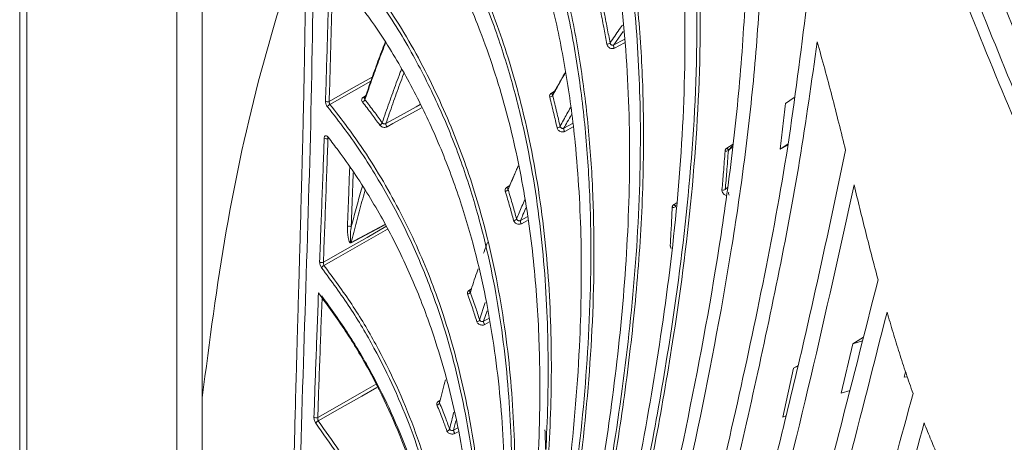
# Model space of a CAD drawing. Header units: millimetres. Extents: x 0 to 1118, y 0 to 864.
# Tile 259 of 313: x 771.51 to 791.43, y 628.45 to 637. Entities that reach past the tile are written whole.
import ezdxf

# ---------------------------------------------------------------- set-up
doc = ezdxf.new("R2010")
doc.units = ezdxf.units.MM

msp = doc.modelspace()

# ---------------------------------------------------------------- linework, layer by layer
at = {"color": 7, "linetype": 'Continuous', "lineweight": 15}
for p, q in [((771.509, 601.946), (771.509, 648.285)), ((775.202, 646.913), (775.202, 629.352)), ((787.182, 635.429), (787.002, 635.305)), ((785.864, 634.379), (785.862, 634.378)), ((787.057, 634.489), (786.9, 634.381)), ((787.053, 634.462), (786.9, 634.381)), ((788.134, 629.442), (788.37, 630.441)), ((788.582, 630.574), (788.37, 630.441)), ((788.563, 630.502), (788.37, 630.441)), ((787.259, 630.004), (787.17, 629.947)), ((786.951, 628.955), (787.17, 629.947)), ((787.256, 629.989), (787.17, 629.947)), ((789.408, 629.767), (789.435, 629.873)), ((789.468, 629.777), (789.408, 629.767)), ((788.311, 629.498), (788.134, 629.442)), ((775.202, 629.352), (775.202, 629.015)), ((787.01, 628.983), (786.951, 628.955))]:
    msp.add_line(p, q, dxfattribs=at)
at = {"color": 9, "linetype": 'Continuous', "lineweight": 0}
for p, q in [((771.655, 648.08), (771.655, 601.742)), ((774.691, 599.989), (774.691, 646.328)), ((783.72, 636.762), (783.531, 636.489)), ((783.531, 636.489), (783.739, 636.601)), ((783.748, 636.534), (783.545, 636.424)), ((778.457, 635.429), (778.527, 635.476)), ((782.26, 635.509), (782.348, 635.566)), ((782.522, 634.804), (782.698, 634.9)), ((782.707, 634.83), (782.539, 634.739)), ((777.746, 634.597), (777.747, 634.605)), ((777.753, 634.601), (777.746, 634.597)), ((785.815, 634.399), (785.946, 634.483)), ((781.359, 633.602), (781.427, 633.647)), ((785.785, 633.566), (785.828, 633.605)), ((781.643, 632.937), (781.778, 633.011)), ((781.787, 632.94), (781.663, 632.872)), ((780.596, 631.52), (780.651, 631.556)), ((780.816, 630.924), (780.931, 631.276)), ((780.967, 631.11), (780.897, 630.897)), ((780.897, 630.897), (781, 630.954)), ((781.016, 630.884), (780.92, 630.831)), ((779.976, 629.274), (780.02, 629.303)), ((780.337, 628.885), (780.29, 628.694)), ((780.29, 628.694), (780.374, 628.74)), ((780.392, 628.67), (780.317, 628.628))]:
    msp.add_line(p, q, dxfattribs=at)
at = {"color": 9, "linetype": 'Continuous', "lineweight": 0, "flags": 128}
for points in [[(777.771, 635.345), (778.216, 635.598), (778.644, 635.84)], [(778.614, 635.756), (778.224, 635.536), (777.785, 635.287)], [(782.301, 635.495), (782.299, 635.494), (782.294, 635.492), (782.288, 635.493), (782.281, 635.495), (782.274, 635.498), (782.267, 635.503), (782.26, 635.509)], [(778.919, 634.898), (779.225, 635.067), (779.531, 635.236), (779.612, 635.281)], [(779.642, 635.22), (779.531, 635.158), (779.061, 634.898), (778.942, 634.833)], [(785.862, 634.378), (785.859, 634.376), (785.854, 634.375), (785.848, 634.375), (785.841, 634.377), (785.835, 634.381), (785.828, 634.386), (785.821, 634.392), (785.815, 634.399)], [(784.743, 633.258), (784.763, 633.27), (784.801, 633.295)], [(784.789, 633.239), (784.787, 633.238), (784.782, 633.236), (784.776, 633.236), (784.77, 633.238), (784.763, 633.241), (784.756, 633.245), (784.75, 633.251), (784.743, 633.258)], [(777.654, 632.092), (778.098, 632.344), (778.541, 632.596), (778.921, 632.813)], [(778.9, 632.85), (778.851, 632.824), (778.624, 632.703), (778.42, 632.594), (778.215, 632.485)], [(778.216, 632.494), (778.289, 632.533), (778.581, 632.689), (778.896, 632.857)], [(778.951, 632.759), (777.913, 632.168), (777.666, 632.028)], [(777.54, 628.95), (777.983, 629.203), (778.425, 629.455), (778.707, 629.617)], [(778.734, 629.558), (778.429, 629.384), (777.99, 629.133), (777.551, 628.882)]]:
    msp.add_lwpolyline(points, dxfattribs=at)
at = {"color": 9, "linetype": 'Continuous', "lineweight": 0}
for centre, radius, start, end in [((783.398, 636.58), 0.0764, 264.8229, 316.8892), ((783.59, 636.467), 0.0625, 160.0837, 223.483), ((778.413, 635.42), 0.09, 290.8361, 335.674), ((778.482, 635.45), 0.0323, 218.8663, 291.4851), ((782.235, 635.51), 0.0736, 268.6029, 322.7942), ((777.738, 635.416), 0.0779, 237.5658, 294.4181), ((777.82, 635.201), 0.0919, 111.9124, 155.7964), ((778.767, 634.95), 0.0854, 288.0277, 335.3378), ((778.993, 634.887), 0.074, 171.605, 227.1187), ((782.387, 634.883), 0.0712, 266.6406, 322.6082), ((782.587, 634.786), 0.0668, 164.2747, 224.6763), ((777.714, 634.668), 0.0777, 236.9288, 294.3413), ((785.807, 634.414), 0.0751, 251.4887, 304.1431), ((781.387, 633.623), 0.0342, 216.8668, 289.3709), ((781.333, 633.6), 0.0693, 270.4689, 328.3159), ((785.744, 633.627), 0.0735, 250.3517, 304.035), ((785.906, 633.486), 0.0538, 150.4192, 221.8765), ((784.732, 633.267), 0.0688, 252.8531, 310.1231), ((778.174, 632.746), 0.0772, 55.3854, 114.3441), ((781.506, 633.004), 0.0671, 268.5195, 328.1348), ((781.712, 632.923), 0.0707, 168.0993, 226.0186), ((778.254, 632.485), 0.0397, 166.2325, 180.3359), ((777.622, 632.162), 0.077, 235.024, 294.3836), ((777.691, 631.953), 0.0786, 108.5053, 160.2263), ((780.569, 631.516), 0.0657, 272.362, 333.6108), ((780.621, 631.541), 0.0319, 219.3621, 292.1958), ((780.759, 630.953), 0.0638, 270.4447, 333.4355), ((780.97, 630.886), 0.0742, 171.5973, 227.5124), ((779.948, 629.268), 0.0629, 274.2669, 338.6604), ((779.998, 629.294), 0.0298, 222.157, 294.6491), ((777.509, 629.019), 0.0755, 233.1092, 294.9776), ((777.571, 628.814), 0.0707, 106.7071, 164.6145), ((780.152, 628.739), 0.0611, 272.4001, 338.4907), ((780.367, 628.687), 0.0771, 174.8033, 229.1595)]:
    msp.add_arc(centre, radius, start, end, dxfattribs=at)
at = {"color": 7, "linetype": 'Continuous', "lineweight": 15}
msp.add_arc((777.766, 634.614), 0.0159, 154.6709, 214.1153, dxfattribs=at)
at = {"color": 9, "linetype": 'Continuous', "lineweight": 0}
for points, knots in [([(783.079, 649.31), (783.49, 649.057), (784.312, 648.55), (785.487, 647.64), (786.609, 646.595), (787.639, 645.411), (788.518, 644.187), (789.328, 642.838), (790.065, 641.367), (790.869, 639.491), (791.693, 637.311), (792.492, 635.254), (793.23, 633.622), (793.853, 632.409), (794.565, 631.211), (795.383, 630.035), (796.316, 628.888), (797.37, 627.775), (798.543, 626.703), (799.83, 625.676), (801.224, 624.698), (802.719, 623.769), (804.303, 622.891), (805.969, 622.066), (807.707, 621.292), (809.506, 620.568), (811.975, 619.665), (815.169, 618.64), (819.111, 617.535), (823.112, 616.504), (827.136, 615.504), (831.159, 614.503), (835.161, 613.474), (839.129, 612.398), (843.044, 611.26), (846.895, 610.048), (850.662, 608.75), (854.326, 607.354), (857.856, 605.844), (860.663, 604.484), (862.239, 603.602), (862.764, 603.309)], [0, 0, 0, 0, 0.0151052, 0.0302135, 0.0493734, 0.0685948, 0.0878524, 0.1070619, 0.1307913, 0.1545261, 0.1912488, 0.2279761, 0.2463528, 0.2647277, 0.2830942, 0.3014952, 0.3198943, 0.3383011, 0.3567075, 0.3750776, 0.393479, 0.4118812, 0.4302759, 0.4486715, 0.4670576, 0.4854449, 0.5038098, 0.54055, 0.5772798, 0.614004, 0.6507265, 0.6874493, 0.7241836, 0.7609161, 0.7976672, 0.8344158, 0.8711927, 0.9079655, 0.9448022, 0.9816285, 1, 1, 1, 1]), ([(862.514, 603.045), (862.514, 603.045), (862.001, 603.342), (860.426, 604.216), (857.648, 605.583), (854.138, 607.094), (850.49, 608.496), (846.739, 609.799), (842.902, 611.018), (838.998, 612.162), (835.04, 613.247), (831.046, 614.285), (827.028, 615.297), (823.007, 616.308), (819.005, 617.352), (815.059, 618.471), (811.858, 619.506), (809.383, 620.418), (807.577, 621.148), (805.833, 621.928), (804.16, 622.76), (802.568, 623.643), (801.066, 624.578), (799.663, 625.563), (798.369, 626.596), (797.188, 627.674), (796.128, 628.792), (795.186, 629.945), (794.361, 631.125), (793.641, 632.326), (793.011, 633.541), (792.264, 635.173), (791.454, 637.226), (790.618, 639.396), (789.803, 641.259), (789.062, 642.709), (788.255, 644.032), (787.382, 645.228), (786.351, 646.394), (785.224, 647.421), (784.049, 648.312), (783.236, 648.801), (782.827, 649.047)], [0, 0, 0, 0, 0, 0.018255, 0.054844, 0.0916, 0.128238, 0.164958, 0.201629, 0.238343, 0.275048, 0.311769, 0.348505, 0.38527, 0.422071, 0.458917, 0.495813, 0.51427, 0.532739, 0.551249, 0.56973, 0.588266, 0.606756, 0.62531, 0.643805, 0.662301, 0.680869, 0.699355, 0.717902, 0.736369, 0.754811, 0.773274, 0.810081, 0.846802, 0.870446, 0.894122, 0.912941, 0.93182, 0.950971, 0.970267, 0.985078, 1, 1, 1, 1]), ([(782.504, 648.486), (782.843, 648.289), (783.524, 647.893), (784.606, 647.126), (785.719, 646.18), (786.804, 645.031), (787.734, 643.821), (788.578, 642.492), (789.335, 641.06), (790.158, 639.238), (791.005, 637.098), (791.823, 635.063), (792.57, 633.442), (793.198, 632.233), (793.912, 631.037), (794.727, 629.86), (795.654, 628.708), (796.699, 627.587), (797.862, 626.504), (799.14, 625.463), (800.523, 624.468), (802.006, 623.522), (803.579, 622.626), (805.234, 621.781), (806.963, 620.984), (808.753, 620.237), (810.606, 619.531), (812.514, 618.864), (815.116, 618.022), (818.421, 617.054), (821.766, 616.156), (826.444, 614.939), (831.137, 613.748), (836.443, 612.317), (840.378, 611.193), (844.254, 610.005), (848.056, 608.738), (851.764, 607.382), (855.358, 605.921), (858.262, 604.589), (860.524, 603.43), (861.643, 602.805), (862.19, 602.485), (862.19, 602.485)], [0, 0, 0, 0, 0.0123807, 0.0248327, 0.0440771, 0.0633306, 0.0831137, 0.1029031, 0.1261369, 0.1494136, 0.1861536, 0.2229786, 0.2414313, 0.2599003, 0.278386, 0.2969128, 0.3154117, 0.3339172, 0.3524913, 0.3709937, 0.3895652, 0.4080629, 0.4265536, 0.4451007, 0.4635799, 0.4821029, 0.500572, 0.519309, 0.5380692, 0.5754123, 0.6122376, 0.6306355, 0.7041547, 0.7408734, 0.7776087, 0.8143, 0.8509716, 0.8877034, 0.924337, 0.9610886, 0.9805274, 0.9999999, 1, 1, 1, 1]), ([(862.086, 602.138), (861.532, 602.454), (860.425, 603.087), (858.163, 604.246), (855.264, 605.585), (851.676, 607.051), (847.968, 608.415), (844.17, 609.689), (840.297, 610.886), (836.365, 612.018), (831.061, 613.464), (826.369, 614.67), (821.69, 615.903), (818.341, 616.814), (815.032, 617.794), (812.425, 618.646), (810.513, 619.321), (808.654, 620.033), (806.858, 620.788), (805.125, 621.59), (803.462, 622.442), (801.883, 623.343), (800.394, 624.295), (799.004, 625.294), (797.722, 626.34), (796.552, 627.428), (795.501, 628.552), (794.568, 629.707), (793.749, 630.885), (793.031, 632.081), (792.399, 633.288), (791.649, 634.903), (790.828, 636.928), (789.98, 639.05), (789.158, 640.853), (788.411, 642.255), (787.587, 643.544), (786.681, 644.721), (785.606, 645.86), (784.49, 646.801), (783.41, 647.559), (782.739, 647.945), (782.403, 648.138)], [0, 0, 0, 0, 0.0193822, 0.0388004, 0.075345, 0.1120217, 0.1486283, 0.1853012, 0.2219431, 0.2586245, 0.2953262, 0.3688295, 0.387236, 0.4240983, 0.4615096, 0.4802981, 0.4991074, 0.5176371, 0.5361868, 0.5547781, 0.5733481, 0.5919726, 0.6105533, 0.6291427, 0.6478005, 0.6663925, 0.6850541, 0.7036351, 0.7221884, 0.740787, 0.7592835, 0.7777999, 0.8146582, 0.851371, 0.8745471, 0.8977545, 0.9169135, 0.9361394, 0.9556682, 0.9753594, 0.9876467, 1, 1, 1, 1]), ([(783.199, 626.436), (783.263, 626.788), (783.477, 627.969), (783.784, 630.002), (784.034, 632.559), (784.097, 634.966), (783.98, 637.208), (783.695, 639.27), (783.231, 641.146), (782.642, 642.817), (782.163, 643.775), (781.924, 644.254)], [0, 0, 0, 0, 0.061896, 0.208063, 0.354277, 0.500275, 0.612822, 0.725509, 0.837786, 0.918912, 1, 1, 1, 1]), ([(781.983, 644.29), (782.221, 643.812), (782.702, 642.852), (783.231, 641.352), (783.632, 639.828), (783.908, 638.281), (784.073, 636.732), (784.148, 635.042), (784.12, 633.231), (783.981, 631.3), (783.755, 629.39), (783.516, 627.851), (783.355, 626.95), (783.306, 626.675)], [0, 0, 0, 0, 0.081835, 0.164684, 0.249272, 0.333893, 0.420433, 0.506991, 0.61754, 0.728112, 0.839585, 0.951067, 1, 1, 1, 1]), ([(781.388, 620.393), (781.671, 621.68), (782.097, 623.612), (782.554, 626.227), (782.854, 628.387), (783.06, 630.759), (783.084, 632.935), (782.972, 634.713), (782.805, 636.079), (782.545, 637.459), (782.199, 638.75), (781.782, 639.94), (781.308, 641.031), (780.74, 642.116), (780.273, 642.815), (780.039, 643.166)], [0, 0, 0, 0, 0.177421, 0.266237, 0.355128, 0.467268, 0.579876, 0.637471, 0.695057, 0.753541, 0.812008, 0.858205, 0.904668, 0.952124, 1, 1, 1, 1]), ([(780.097, 643.202), (780.323, 642.863), (780.777, 642.184), (781.344, 641.112), (781.83, 640.006), (782.248, 638.817), (782.588, 637.56), (782.846, 636.237), (783.017, 634.912), (783.145, 633.12), (783.131, 630.88), (782.923, 628.44), (782.618, 626.245), (782.16, 623.628), (781.734, 621.693), (781.45, 620.403)], [0, 0, 0, 0, 0.0460841, 0.0925716, 0.1401722, 0.1880868, 0.2434694, 0.2988658, 0.3552037, 0.4115499, 0.5280083, 0.6451255, 0.7336934, 0.8223515, 1, 1, 1, 1]), ([(783.007, 622.348), (783.315, 623.712), (783.931, 626.44), (784.647, 630.19), (785.088, 633.618), (785.231, 636.148), (785.202, 638.154), (785.103, 639.6), (784.925, 641.054), (784.719, 642.023), (784.615, 642.508)], [0, 0, 0, 0, 0.211503, 0.423133, 0.573612, 0.724747, 0.793781, 0.862806, 0.931412, 1, 1, 1, 1]), ([(784.68, 642.53), (784.783, 642.048), (784.988, 641.085), (785.167, 639.633), (785.267, 638.18), (785.298, 636.169), (785.155, 633.632), (784.714, 630.202), (783.996, 626.446), (783.38, 623.717), (783.071, 622.351)], [0, 0, 0, 0, 0.0680737, 0.1361652, 0.2058349, 0.2755153, 0.4259094, 0.5771365, 0.7884242, 1, 1, 1, 1]), ([(780.724, 619.212), (780.996, 620.458), (781.405, 622.327), (781.82, 624.864), (782.057, 626.789), (782.197, 628.739), (782.216, 630.724), (782.08, 632.75), (781.796, 634.488), (781.432, 635.91), (781.07, 637.014), (780.613, 638.118), (780.027, 639.266), (779.283, 640.441), (778.668, 641.222), (778.335, 641.601), (778.335, 641.601)], [0, 0, 0, 0, 0.173718, 0.26072, 0.347811, 0.434605, 0.521626, 0.609693, 0.698359, 0.745369, 0.792573, 0.840523, 0.888806, 0.944027, 0.999999, 1, 1, 1, 1]), ([(778.385, 641.648), (778.703, 641.262), (779.339, 640.49), (780.15, 639.197), (780.839, 637.804), (781.386, 636.326), (781.833, 634.654), (782.141, 632.798), (782.282, 630.775), (782.262, 628.778), (782.103, 626.598), (781.794, 624.244), (781.334, 621.72), (780.967, 620.057), (780.784, 619.225)], [0, 0, 0, 0, 0.0557008, 0.1114185, 0.1748498, 0.238502, 0.3020472, 0.3894398, 0.477092, 0.5649208, 0.6525549, 0.7683248, 0.8841653, 1, 1, 1, 1]), ([(777.298, 638.952), (776.981, 637.957), (776.347, 635.968), (775.646, 632.758), (775.35, 630.487), (775.202, 629.352)], [0, 0, 0, 0, 0.333387, 0.66673, 1, 1, 1, 1]), ([(777.697, 635.35), (777.704, 635.572), (777.718, 636.015), (777.744, 636.891), (777.758, 637.542), (777.768, 637.973)], [0, 0, 0, 0, 0.2528244, 0.5056514, 1, 1, 1, 1]), ([(777.84, 637.97), (777.835, 637.754), (777.827, 637.323), (777.81, 636.67), (777.792, 636.011), (777.778, 635.567), (777.771, 635.345)], [0, 0, 0, 0, 0.247182, 0.494368, 0.747183, 1, 1, 1, 1]), ([(783.328, 637.182), (783.34, 637.124), (783.364, 637.007), (783.397, 636.839), (783.427, 636.679), (783.445, 636.578), (783.454, 636.528)], [0, 0, 0, 0, 0.2680733, 0.536167, 0.7680774, 1, 1, 1, 1]), ([(783.392, 636.504), (783.383, 636.554), (783.364, 636.655), (783.334, 636.815), (783.302, 636.982), (783.277, 637.099), (783.265, 637.157)], [0, 0, 0, 0, 0.2319193, 0.4638507, 0.7319153, 1, 1, 1, 1]), ([(783.454, 636.528), (783.462, 636.54), (783.532, 636.643), (783.615, 636.764), (783.691, 636.87), (783.704, 636.888)], [0, 0, 0, 0, 0.100468, 0.845357, 1, 1, 1, 1]), ([(783.392, 636.504), (783.392, 636.502), (783.394, 636.49), (783.403, 636.469), (783.425, 636.444), (783.453, 636.425), (783.485, 636.415), (783.518, 636.413), (783.536, 636.421), (783.545, 636.424)], [0, 0, 0, 0, 0.029946, 0.191785, 0.353503, 0.515127, 0.676729, 0.838368, 1, 1, 1, 1]), ([(783.454, 636.528), (783.454, 636.527), (783.456, 636.521), (783.46, 636.511), (783.471, 636.498), (783.486, 636.489), (783.502, 636.484), (783.518, 636.483), (783.527, 636.487), (783.531, 636.489)], [0, 0, 0, 0, 0.029989, 0.192026, 0.353837, 0.515434, 0.67692, 0.838429, 1, 1, 1, 1]), ([(778.844, 634.914), (778.867, 634.982), (778.937, 635.186), (779.056, 635.521), (779.162, 635.814), (779.223, 635.97), (779.233, 635.996)], [0, 0, 0, 0, 0.185106, 0.556137, 0.927221, 1, 1, 1, 1]), ([(779.283, 635.913), (779.281, 635.908), (779.228, 635.772), (779.129, 635.501), (779.011, 635.167), (778.942, 634.964), (778.919, 634.898)], [0, 0, 0, 0, 0.014863, 0.410104, 0.805402, 1, 1, 1, 1]), ([(778.457, 635.429), (778.456, 635.429), (778.448, 635.424), (778.435, 635.41), (778.427, 635.387), (778.429, 635.36), (778.44, 635.344), (778.445, 635.335)], [0, 0, 0, 0, 0.014921, 0.261225, 0.507473, 0.753732, 1, 1, 1, 1]), ([(778.489, 635.414), (778.488, 635.412), (778.485, 635.406), (778.487, 635.395), (778.492, 635.387), (778.495, 635.382)], [0, 0, 0, 0, 0.207657, 0.6038273, 1, 1, 1, 1]), ([(778.495, 635.382), (778.526, 635.343), (778.587, 635.263), (778.676, 635.145), (778.762, 635.029), (778.817, 634.953), (778.844, 634.914)], [0, 0, 0, 0, 0.257241, 0.514518, 0.757244, 1, 1, 1, 1]), ([(782.26, 635.509), (782.26, 635.509), (782.252, 635.503), (782.239, 635.49), (782.229, 635.464), (782.232, 635.446), (782.233, 635.436)], [0, 0, 0, 0, 0.019325, 0.346143, 0.673067, 1, 1, 1, 1]), ([(782.383, 634.812), (782.372, 634.86), (782.351, 634.957), (782.315, 635.109), (782.276, 635.269), (782.248, 635.381), (782.233, 635.436)], [0, 0, 0, 0, 0.232179, 0.464372, 0.732175, 1, 1, 1, 1]), ([(782.294, 635.465), (782.308, 635.41), (782.337, 635.298), (782.375, 635.138), (782.411, 634.985), (782.433, 634.888), (782.444, 634.84)], [0, 0, 0, 0, 0.267812, 0.535646, 0.767816, 1, 1, 1, 1]), ([(777.697, 635.35), (777.697, 635.344), (777.697, 635.327), (777.704, 635.297), (777.717, 635.265), (777.73, 635.248), (777.736, 635.239)], [0, 0, 0, 0, 0.190155, 0.460086, 0.730169, 1, 1, 1, 1]), ([(779.683, 616.46), (779.936, 617.617), (780.315, 619.355), (780.656, 621.715), (780.827, 623.504), (780.888, 625.314), (780.813, 627.152), (780.564, 629.023), (780.17, 630.61), (779.71, 631.889), (779.275, 632.862), (778.744, 633.828), (778.219, 634.623), (777.857, 635.085), (777.736, 635.239)], [0, 0, 0, 0, 0.191219, 0.28707, 0.383046, 0.478578, 0.574406, 0.671592, 0.76955, 0.81997, 0.870616, 0.922119, 0.973997, 1, 1, 1, 1]), ([(777.785, 635.287), (777.783, 635.291), (777.778, 635.3), (777.772, 635.317), (777.77, 635.333), (777.77, 635.342), (777.771, 635.345)], [0, 0, 0, 0, 0.271746, 0.542868, 0.811867, 1, 1, 1, 1]), ([(777.785, 635.287), (777.907, 635.132), (778.345, 634.572), (778.987, 633.567), (779.634, 632.269), (780.194, 630.77), (780.619, 629.08), (780.874, 627.213), (780.949, 625.362), (780.878, 623.337), (780.649, 621.148), (780.255, 618.799), (779.911, 617.254), (779.739, 616.481)], [0, 0, 0, 0, 0.026057, 0.094164, 0.162517, 0.230745, 0.327081, 0.42375, 0.520643, 0.617284, 0.744797, 0.872407, 1, 1, 1, 1]), ([(778.793, 634.869), (778.766, 634.907), (778.711, 634.983), (778.626, 635.099), (778.537, 635.216), (778.476, 635.296), (778.445, 635.335)], [0, 0, 0, 0, 0.242734, 0.485496, 0.74273, 1, 1, 1, 1]), ([(782.444, 634.84), (782.467, 634.883), (782.536, 635.012), (782.607, 635.138), (782.655, 635.222)], [0, 0, 0, 0, 0.330849, 1, 1, 1, 1]), ([(782.674, 635.08), (782.646, 635.03), (782.594, 634.94), (782.545, 634.847), (782.522, 634.804)], [0, 0, 0, 0, 0.547061, 1, 1, 1, 1]), ([(778.793, 634.869), (778.794, 634.867), (778.801, 634.858), (778.819, 634.842), (778.849, 634.827), (778.882, 634.82), (778.915, 634.821), (778.933, 634.829), (778.942, 634.833)], [0, 0, 0, 0, 0.034864, 0.22786, 0.420911, 0.613965, 0.806985, 1, 1, 1, 1]), ([(778.844, 634.914), (778.845, 634.914), (778.849, 634.909), (778.857, 634.901), (778.872, 634.894), (778.889, 634.891), (778.906, 634.892), (778.915, 634.896), (778.919, 634.898)], [0, 0, 0, 0, 0.0348384, 0.2277335, 0.4207631, 0.6138631, 0.8069497, 1, 1, 1, 1]), ([(782.383, 634.812), (782.383, 634.811), (782.386, 634.8), (782.396, 634.78), (782.418, 634.756), (782.447, 634.738), (782.479, 634.729), (782.512, 634.728), (782.53, 634.736), (782.539, 634.739)], [0, 0, 0, 0, 0.0235934, 0.18649, 0.349297, 0.5120123, 0.6746746, 0.8373399, 1, 1, 1, 1]), ([(782.444, 634.84), (782.444, 634.839), (782.445, 634.834), (782.45, 634.824), (782.462, 634.812), (782.476, 634.804), (782.493, 634.799), (782.509, 634.799), (782.518, 634.803), (782.522, 634.804)], [0, 0, 0, 0, 0.0236167, 0.1866683, 0.3495755, 0.5123016, 0.6748896, 0.8374379, 1, 1, 1, 1]), ([(777.578, 632.099), (777.586, 632.309), (777.602, 632.73), (777.626, 633.368), (777.649, 633.992), (777.664, 634.406), (777.671, 634.603)], [0, 0, 0, 0, 0.252152, 0.504305, 0.763706, 1, 1, 1, 1]), ([(777.746, 634.597), (777.739, 634.4), (777.724, 633.986), (777.702, 633.362), (777.678, 632.724), (777.662, 632.302), (777.654, 632.092)], [0, 0, 0, 0, 0.2363045, 0.49571, 0.747855, 1, 1, 1, 1]), ([(777.751, 634.621), (777.748, 634.626), (777.737, 634.638), (777.72, 634.65), (777.701, 634.654), (777.685, 634.646), (777.674, 634.629), (777.672, 634.612), (777.671, 634.603)], [0, 0, 0, 0, 0.1106717, 0.2900791, 0.468541, 0.6459981, 0.8229695, 1, 1, 1, 1]), ([(777.751, 634.616), (777.751, 634.616), (777.752, 634.618), (777.753, 634.618), (777.754, 634.618)], [0, 0, 0, 0, 0.474927, 1, 1, 1, 1]), ([(785.815, 634.399), (785.814, 634.398), (785.809, 634.395), (785.8, 634.387), (785.792, 634.375), (785.785, 634.36), (785.784, 634.349), (785.783, 634.343)], [0, 0, 0, 0, 0.079638, 0.287782, 0.501972, 0.746024, 1, 1, 1, 1]), ([(785.849, 634.352), (785.849, 634.355), (785.85, 634.36), (785.853, 634.367), (785.857, 634.373), (785.861, 634.377), (785.863, 634.379), (785.864, 634.379)], [0, 0, 0, 0, 0.2442475, 0.4982302, 0.7063912, 0.9204823, 1, 1, 1, 1]), ([(785.72, 633.557), (785.725, 633.617), (785.735, 633.735), (785.751, 633.926), (785.767, 634.128), (785.778, 634.271), (785.783, 634.343)], [0, 0, 0, 0, 0.227277, 0.454558, 0.727275, 1, 1, 1, 1]), ([(785.849, 634.352), (785.844, 634.28), (785.833, 634.137), (785.817, 633.934), (785.801, 633.744), (785.791, 633.625), (785.785, 633.566)], [0, 0, 0, 0, 0.272723, 0.5454533, 0.7727247, 1, 1, 1, 1]), ([(778.142, 632.816), (778.15, 633.033), (778.165, 633.431), (778.179, 633.829), (778.186, 634.01)], [0, 0, 0, 0, 0.544623, 1, 1, 1, 1]), ([(778.257, 633.904), (778.253, 633.776), (778.244, 633.529), (778.231, 633.164), (778.222, 632.928), (778.218, 632.809)], [0, 0, 0, 0, 0.352289, 0.676145, 1, 1, 1, 1]), ([(778.218, 632.809), (778.251, 632.933), (778.316, 633.181), (778.392, 633.454), (778.435, 633.602), (778.443, 633.629)], [0, 0, 0, 0, 0.449649, 0.899347, 1, 1, 1, 1]), ([(781.359, 633.602), (781.359, 633.602), (781.35, 633.596), (781.337, 633.582), (781.328, 633.558), (781.332, 633.54), (781.334, 633.531)], [0, 0, 0, 0, 0.031648, 0.354359, 0.677175, 1, 1, 1, 1]), ([(778.499, 633.547), (778.497, 633.541), (778.455, 633.399), (778.378, 633.115), (778.286, 632.77), (778.233, 632.562), (778.216, 632.494)], [0, 0, 0, 0, 0.016407, 0.4134796, 0.8106061, 1, 1, 1, 1]), ([(781.504, 632.937), (781.492, 632.983), (781.467, 633.075), (781.426, 633.22), (781.382, 633.372), (781.35, 633.478), (781.334, 633.531)], [0, 0, 0, 0, 0.232417, 0.464848, 0.732413, 1, 1, 1, 1]), ([(781.392, 633.563), (781.408, 633.51), (781.44, 633.404), (781.485, 633.252), (781.525, 633.107), (781.55, 633.015), (781.563, 632.969)], [0, 0, 0, 0, 0.267574, 0.53517, 0.767578, 1, 1, 1, 1]), ([(785.807, 633.444), (785.796, 633.447), (785.776, 633.454), (785.75, 633.475), (785.73, 633.502), (785.719, 633.531), (785.719, 633.549), (785.72, 633.557)], [0, 0, 0, 0, 0.204747, 0.413855, 0.622969, 0.832576, 1, 1, 1, 1]), ([(781.563, 632.969), (781.58, 633.01), (781.635, 633.141), (781.691, 633.271), (781.731, 633.361)], [0, 0, 0, 0, 0.309014, 1, 1, 1, 1]), ([(781.753, 633.196), (781.733, 633.15), (781.695, 633.064), (781.659, 632.977), (781.643, 632.937)], [0, 0, 0, 0, 0.540343, 1, 1, 1, 1]), ([(784.673, 632.438), (784.676, 632.496), (784.683, 632.611), (784.693, 632.796), (784.703, 632.993), (784.709, 633.132), (784.712, 633.201)], [0, 0, 0, 0, 0.227195, 0.454395, 0.727193, 1, 1, 1, 1]), ([(784.743, 633.258), (784.742, 633.257), (784.739, 633.255), (784.733, 633.249), (784.725, 633.241), (784.718, 633.229), (784.713, 633.216), (784.712, 633.206), (784.712, 633.201)], [0, 0, 0, 0, 0.081074, 0.162497, 0.368874, 0.581245, 0.78763, 1, 1, 1, 1]), ([(778.215, 632.485), (778.212, 632.484), (778.206, 632.481), (778.197, 632.484), (778.18, 632.499), (778.148, 632.585), (778.139, 632.699), (778.142, 632.798), (778.142, 632.816)], [0, 0, 0, 0, 0.021716, 0.048624, 0.097678, 0.255797, 0.8649, 1, 1, 1, 1]), ([(778.218, 632.809), (778.216, 632.793), (778.204, 632.705), (778.197, 632.602), (778.202, 632.517), (778.207, 632.498), (778.211, 632.494), (778.214, 632.493), (778.215, 632.494), (778.216, 632.494)], [0, 0, 0, 0, 0.1403059, 0.7704806, 0.9257369, 0.9683239, 0.9875942, 0.9944563, 1, 1, 1, 1]), ([(781.504, 632.937), (781.504, 632.936), (781.507, 632.926), (781.517, 632.908), (781.54, 632.885), (781.57, 632.868), (781.603, 632.86), (781.636, 632.861), (781.654, 632.868), (781.663, 632.872)], [0, 0, 0, 0, 0.0177164, 0.1815762, 0.3453802, 0.5091024, 0.6727529, 0.8363784, 1, 1, 1, 1]), ([(781.563, 632.969), (781.565, 632.964), (781.569, 632.955), (781.581, 632.943), (781.596, 632.935), (781.613, 632.931), (781.629, 632.932), (781.638, 632.936), (781.643, 632.937)], [0, 0, 0, 0, 0.1814637, 0.3454068, 0.5092133, 0.6728741, 0.836449, 1, 1, 1, 1]), ([(784.695, 632.375), (784.692, 632.378), (784.682, 632.39), (784.674, 632.413), (784.673, 632.431), (784.673, 632.438)], [0, 0, 0, 0, 0.1929094, 0.6457736, 1, 1, 1, 1]), ([(777.578, 632.099), (777.579, 632.09), (777.579, 632.071), (777.587, 632.038), (777.6, 632.005), (777.611, 631.988), (777.617, 631.98)], [0, 0, 0, 0, 0.224814, 0.482469, 0.741366, 1, 1, 1, 1]), ([(777.666, 632.028), (777.664, 632.032), (777.66, 632.042), (777.656, 632.06), (777.654, 632.077), (777.654, 632.087), (777.654, 632.092)], [0, 0, 0, 0, 0.263126, 0.524448, 0.780388, 1, 1, 1, 1]), ([(777.463, 628.958), (777.47, 629.16), (777.484, 629.563), (777.506, 630.174), (777.53, 630.81), (777.546, 631.245), (777.555, 631.471)], [0, 0, 0, 0, 0.240776, 0.481553, 0.730106, 1, 1, 1, 1]), ([(777.629, 631.41), (777.621, 631.202), (777.605, 630.785), (777.583, 630.166), (777.561, 629.555), (777.547, 629.152), (777.54, 628.95)], [0, 0, 0, 0, 0.253946, 0.507933, 0.753966, 1, 1, 1, 1]), ([(780.596, 631.52), (780.595, 631.52), (780.586, 631.514), (780.574, 631.5), (780.566, 631.476), (780.57, 631.459), (780.572, 631.45)], [0, 0, 0, 0, 0.042172, 0.361381, 0.680686, 1, 1, 1, 1]), ([(780.76, 630.889), (780.746, 630.933), (780.718, 631.02), (780.673, 631.157), (780.625, 631.3), (780.589, 631.4), (780.572, 631.45)], [0, 0, 0, 0, 0.232621, 0.465257, 0.732617, 1, 1, 1, 1]), ([(780.628, 631.486), (780.645, 631.436), (780.681, 631.336), (780.73, 631.192), (780.775, 631.055), (780.802, 630.968), (780.816, 630.924)], [0, 0, 0, 0, 0.267369, 0.534761, 0.767373, 1, 1, 1, 1]), ([(780.76, 630.889), (780.76, 630.888), (780.763, 630.879), (780.773, 630.862), (780.796, 630.841), (780.827, 630.826), (780.86, 630.819), (780.893, 630.82), (780.911, 630.828), (780.92, 630.831)], [0, 0, 0, 0, 0.01249, 0.17719, 0.341871, 0.506487, 0.671023, 0.835513, 1, 1, 1, 1]), ([(780.816, 630.924), (780.818, 630.92), (780.822, 630.911), (780.835, 630.901), (780.85, 630.894), (780.867, 630.89), (780.883, 630.891), (780.893, 630.895), (780.897, 630.897)], [0, 0, 0, 0, 0.177083, 0.34187, 0.506575, 0.671144, 0.835599, 1, 1, 1, 1]), ([(779.976, 629.274), (779.974, 629.273), (779.966, 629.267), (779.953, 629.253), (779.946, 629.23), (779.95, 629.213), (779.952, 629.205)], [0, 0, 0, 0, 0.0507854, 0.3671349, 0.6835625, 1, 1, 1, 1]), ([(780.155, 628.678), (780.14, 628.719), (780.11, 628.801), (780.061, 628.93), (780.009, 629.065), (779.971, 629.158), (779.952, 629.205)], [0, 0, 0, 0, 0.232783, 0.465581, 0.732779, 1, 1, 1, 1]), ([(780.006, 629.245), (780.025, 629.198), (780.063, 629.104), (780.115, 628.969), (780.164, 628.84), (780.194, 628.758), (780.209, 628.717)], [0, 0, 0, 0, 0.267207, 0.534437, 0.767211, 1, 1, 1, 1]), ([(780.209, 628.717), (780.209, 628.717), (780.236, 628.832), (780.264, 628.945), (780.292, 629.059)], [0, 0, 0, 0, 0.00282, 1, 1, 1, 1]), ([(777.463, 628.958), (777.463, 628.958), (777.463, 628.948), (777.465, 628.925), (777.473, 628.891), (777.486, 628.858), (777.498, 628.841), (777.503, 628.833)], [0, 0, 0, 0, 0.01479, 0.255672, 0.502384, 0.751328, 1, 1, 1, 1]), ([(779.764, 617.109), (779.808, 617.417), (779.93, 618.264), (780.025, 619.664), (780.034, 621.309), (779.891, 622.972), (779.566, 624.657), (779.043, 626.209), (778.367, 627.613), (777.792, 628.425), (777.503, 628.833)], [0, 0, 0, 0, 0.079673, 0.219547, 0.358644, 0.49822, 0.639996, 0.783019, 0.89088, 1, 1, 1, 1]), ([(777.551, 628.882), (777.549, 628.887), (777.546, 628.896), (777.542, 628.914), (777.54, 628.933), (777.54, 628.944), (777.54, 628.95)], [0, 0, 0, 0, 0.2556047, 0.5085, 0.7532698, 1, 1, 1, 1]), ([(777.551, 628.882), (777.837, 628.478), (778.414, 627.664), (779.085, 626.273), (779.606, 624.741), (779.936, 623.069), (780.088, 621.386), (780.078, 619.715), (779.995, 618.424), (779.893, 617.7), (779.867, 617.515)], [0, 0, 0, 0, 0.111514, 0.224481, 0.367953, 0.511524, 0.659089, 0.806696, 0.950344, 1, 1, 1, 1]), ([(780.155, 628.678), (780.155, 628.678), (780.158, 628.669), (780.168, 628.653), (780.192, 628.634), (780.223, 628.62), (780.256, 628.614), (780.29, 628.616), (780.308, 628.624), (780.317, 628.628)], [0, 0, 0, 0, 0.00806, 0.173455, 0.338868, 0.504241, 0.669537, 0.83477, 1, 1, 1, 1]), ([(780.209, 628.717), (780.211, 628.713), (780.215, 628.705), (780.228, 628.695), (780.243, 628.689), (780.26, 628.686), (780.277, 628.688), (780.286, 628.692), (780.29, 628.694)], [0, 0, 0, 0, 0.17334, 0.338819, 0.504278, 0.669629, 0.834852, 1, 1, 1, 1]), ([(782.159, 628.019), (782.158, 628.071), (782.156, 628.173), (782.151, 628.338), (782.145, 628.514), (782.139, 628.638), (782.137, 628.7)], [0, 0, 0, 0, 0.226937, 0.45388, 0.726935, 1, 1, 1, 1])]:
    msp.add_open_spline(points, degree=3, knots=knots, dxfattribs=at)
at = {"color": 7, "linetype": 'Continuous', "lineweight": 15}
for points, knots in [([(781.613, 644.074), (781.72, 643.875), (782.034, 643.29), (782.475, 642.297), (782.909, 641.087), (783.25, 639.856), (783.586, 638.233), (783.82, 636.236), (783.876, 633.876), (783.759, 631.535), (783.512, 629.299), (783.184, 627.178), (782.681, 624.489), (782.233, 622.499), (781.935, 621.171)], [0, 0, 0, 0, 0.026285, 0.076874, 0.127475, 0.179423, 0.231382, 0.331119, 0.430929, 0.533163, 0.635425, 0.726475, 0.817533, 1, 1, 1, 1]), ([(779.711, 642.977), (779.954, 642.624), (780.569, 641.731), (781.345, 640.204), (781.944, 638.597), (782.337, 637.131), (782.591, 635.824), (782.79, 634.282), (782.891, 632.514), (782.858, 630.307), (782.673, 628.111), (782.372, 625.927), (781.916, 623.31), (781.486, 621.378), (781.2, 620.088)], [0, 0, 0, 0, 0.048196, 0.121993, 0.197159, 0.251538, 0.306202, 0.361555, 0.446377, 0.531594, 0.646749, 0.734902, 0.82315, 1, 1, 1, 1]), ([(784.134, 643.095), (784.291, 642.487), (784.603, 641.268), (784.851, 639.439), (784.96, 637.815), (784.983, 635.873), (784.871, 633.627), (784.549, 630.921), (784.19, 628.788), (783.949, 627.555), (783.879, 627.201)], [0, 0, 0, 0, 0.111021, 0.222361, 0.333573, 0.409943, 0.583143, 0.7566, 0.930008, 1, 1, 1, 1]), ([(778.164, 641.203), (778.164, 641.203), (778.459, 640.867), (779.016, 640.168), (779.745, 639.057), (780.366, 637.89), (780.925, 636.57), (781.388, 635.111), (781.733, 633.518), (781.944, 631.917), (782.009, 630.826), (782.027, 630.168), (782.038, 629.638), (782.028, 628.33), (781.893, 626.34), (781.576, 623.904), (781.127, 621.413), (780.75, 619.719), (780.562, 618.872)], [0, 0, 0, 0, 0.000001, 0.049817, 0.10021, 0.152244, 0.204749, 0.272308, 0.340452, 0.409946, 0.479744, 0.483069, 0.496371, 0.549585, 0.656046, 0.76282, 0.881353, 1, 1, 1, 1]), ([(782.478, 616.791), (782.589, 617.514), (782.81, 618.96), (783.413, 621.794), (784.193, 625.106), (785.055, 628.941), (785.625, 632.025), (785.968, 634.542), (786.148, 636.471), (786.244, 638.43), (786.203, 639.763), (786.182, 640.429)], [0, 0, 0, 0, 0.09138, 0.182789, 0.366063, 0.523323, 0.680743, 0.760181, 0.839609, 0.919816, 1, 1, 1, 1]), ([(786.523, 639.711), (786.522, 639.087), (786.519, 637.837), (786.387, 635.987), (786.184, 634.154), (785.813, 631.643), (785.202, 628.489), (784.34, 624.703), (783.62, 621.548), (783.11, 618.995), (782.924, 617.691), (782.83, 617.04)], [0, 0, 0, 0, 0.0788022, 0.1576204, 0.2371352, 0.3166576, 0.4873901, 0.6583375, 0.8290399, 0.9145307, 1, 1, 1, 1]), ([(777.424, 606.83), (777.401, 607.729), (777.33, 610.562), (777.152, 615.322), (777.074, 621.227), (777.139, 626.586), (777.289, 631.328), (777.425, 635.4), (777.45, 638.077), (777.462, 639.415)], [0, 0, 0, 0, 0.084085, 0.264941, 0.448596, 0.63225, 0.754842, 0.877434, 1, 1, 1, 1]), ([(777.298, 638.952), (777.298, 638.823), (777.298, 638.564), (777.296, 638.175), (777.293, 637.786), (777.289, 637.397), (777.285, 637.097), (777.282, 636.853), (777.278, 636.612), (777.272, 636.232), (777.262, 635.698), (777.252, 635.227), (777.244, 634.885), (777.24, 634.719), (777.236, 634.556), (777.231, 634.378), (777.223, 634.034), (777.21, 633.545), (777.193, 632.937), (777.178, 632.379), (777.162, 631.842), (777.147, 631.304), (777.132, 630.799), (777.118, 630.305), (777.102, 629.702), (777.084, 629.068), (777.068, 628.414), (777.053, 627.828), (777.038, 627.161), (777.023, 626.481), (777.01, 625.781), (776.999, 625.088), (776.989, 624.405), (776.983, 623.858), (776.979, 623.407), (776.975, 622.971), (776.973, 622.52), (776.971, 622.119), (776.971, 621.832), (776.971, 621.623), (776.971, 621.468), (776.971, 621.313), (776.971, 621.083), (776.972, 620.739), (776.973, 620.341), (776.976, 619.951), (776.978, 619.61), (776.983, 619.043), (776.991, 618.408), (777, 617.79), (777.005, 617.478), (777.008, 617.322), (777.009, 617.243), (777.01, 617.204), (777.01, 617.185), (777.011, 617.175), (777.011, 617.17), (777.011, 617.168), (777.011, 617.167), (777.011, 617.166), (777.011, 617.166), (777.011, 617.166), (777.011, 617.166), (777.011, 617.165), (777.011, 617.165), (777.011, 617.165), (777.011, 617.165), (777.015, 616.965), (777.024, 616.47), (777.039, 615.795), (777.055, 615.111), (777.072, 614.435), (777.091, 613.739), (777.112, 613.021), (777.132, 612.318), (777.154, 611.591), (777.175, 610.866), (777.196, 610.154), (777.217, 609.423), (777.235, 608.73), (777.251, 608.055), (777.266, 607.373), (777.279, 606.629), (777.287, 606.121), (777.289, 605.863), (777.289, 605.858)], [0, 0, 0, 0, 0.011708, 0.023416, 0.035124, 0.046831, 0.058538, 0.062074, 0.06879, 0.080188, 0.09615, 0.116674, 0.122384, 0.126734, 0.13157, 0.136891, 0.142699, 0.162282, 0.180586, 0.196938, 0.212055, 0.228483, 0.24491, 0.257113, 0.272612, 0.298674, 0.313668, 0.331111, 0.351001, 0.37334, 0.392006, 0.413783, 0.435559, 0.453444, 0.463072, 0.47623, 0.492738, 0.503812, 0.512492, 0.518778, 0.52267, 0.526564, 0.532851, 0.543555, 0.557706, 0.569023, 0.57909, 0.588674, 0.620697, 0.637038, 0.645209, 0.649294, 0.651337, 0.652358, 0.652869, 0.653124, 0.653252, 0.653316, 0.653348, 0.653364, 0.653372, 0.653376, 0.653378, 0.653379, 0.653379, 0.653379, 0.653379, 0.65338, 0.671717, 0.698784, 0.71537, 0.734535, 0.761044, 0.779473, 0.800701, 0.825842, 0.846529, 0.867584, 0.891489, 0.913886, 0.931405, 0.953529, 0.976537, 0.999546, 1, 1, 1, 1]), ([(780.156, 617.899), (780.418, 619.102), (780.811, 620.907), (781.187, 623.359), (781.389, 625.218), (781.487, 627.102), (781.456, 629.017), (781.26, 630.969), (780.917, 632.637), (780.499, 633.996), (780.094, 635.044), (779.589, 636.088), (778.882, 637.307), (778.221, 638.13), (777.822, 638.629)], [0, 0, 0, 0, 0.180611, 0.271107, 0.361708, 0.451944, 0.542438, 0.634122, 0.726485, 0.775075, 0.823879, 0.8735, 0.923483, 1, 1, 1, 1]), ([(777.871, 638.677), (778.272, 638.177), (779.015, 637.249), (779.826, 635.797), (780.437, 634.398), (780.947, 632.802), (781.318, 631.022), (781.519, 629.073), (781.55, 627.145), (781.438, 625.039), (781.171, 622.764), (780.746, 620.325), (780.392, 618.719), (780.214, 617.917)], [0, 0, 0, 0, 0.0766773, 0.1422921, 0.2081456, 0.2738807, 0.364808, 0.456029, 0.5474476, 0.6386451, 0.7590453, 0.8795282, 1, 1, 1, 1]), ([(777.859, 637.99), (778.184, 637.574), (778.754, 636.842), (779.406, 635.734), (779.912, 634.704), (780.328, 633.65), (780.752, 632.296), (781.1, 630.646), (781.307, 628.707), (781.348, 626.771), (781.254, 624.863), (781.053, 622.991), (780.679, 620.538), (780.284, 618.731), (780.019, 617.525)], [0, 0, 0, 0, 0.064349, 0.113292, 0.162601, 0.212867, 0.263387, 0.354369, 0.446125, 0.539531, 0.633268, 0.72472, 0.816299, 1, 1, 1, 1]), ([(783.495, 617.451), (783.609, 618.192), (783.839, 619.674), (784.457, 622.581), (785.192, 625.643), (785.962, 628.899), (786.556, 631.646), (787.079, 634.429), (787.313, 636.329), (787.43, 637.28)], [0, 0, 0, 0, 0.110255, 0.220543, 0.441786, 0.581093, 0.720433, 0.860071, 1, 1, 1, 1]), ([(778.912, 636.533), (778.901, 636.504), (778.84, 636.35), (778.735, 636.065), (778.607, 635.709), (778.528, 635.48), (778.495, 635.382)], [0, 0, 0, 0, 0.075307, 0.411929, 0.748594, 1, 1, 1, 1]), ([(778.501, 635.43), (778.534, 635.528), (778.613, 635.756), (778.741, 636.112), (778.842, 636.385), (778.898, 636.528), (778.905, 636.545)], [0, 0, 0, 0, 0.258947, 0.606603, 0.954303, 1, 1, 1, 1]), ([(787.646, 636.554), (787.534, 635.75), (787.309, 634.143), (786.706, 630.981), (785.82, 627.085), (784.894, 623.207), (784.234, 620.066), (783.994, 618.459), (783.874, 617.654)], [0, 0, 0, 0, 0.124722, 0.249464, 0.499796, 0.749703, 0.874754, 1, 1, 1, 1]), ([(788.22, 634.358), (788.175, 634.541), (788.085, 634.907), (787.945, 635.457), (787.8, 636.006), (787.698, 636.371), (787.646, 636.554)], [0, 0, 0, 0, 0.250029, 0.500059, 0.750023, 1, 1, 1, 1]), ([(782.555, 635.938), (782.489, 635.822), (782.401, 635.665), (782.315, 635.506), (782.294, 635.465)], [0, 0, 0, 0, 0.746148, 1, 1, 1, 1]), ([(782.307, 635.501), (782.329, 635.542), (782.41, 635.692), (782.493, 635.84), (782.553, 635.947)], [0, 0, 0, 0, 0.272294, 1, 1, 1, 1]), ([(778.501, 635.43), (778.497, 635.427), (778.491, 635.422), (778.489, 635.416), (778.489, 635.414)], [0, 0, 0, 0, 0.690194, 1, 1, 1, 1]), ([(782.296, 635.489), (782.295, 635.488), (782.294, 635.485), (782.292, 635.479), (782.292, 635.472), (782.293, 635.468), (782.294, 635.465)], [0, 0, 0, 0, 0.187393, 0.460762, 0.726536, 1, 1, 1, 1]), ([(786.9, 634.381), (786.918, 634.535), (786.954, 634.842), (786.986, 635.151), (787.002, 635.305)], [0, 0, 0, 0, 0.499976, 1, 1, 1, 1]), ([(777.74, 634.618), (777.74, 634.618), (777.739, 634.618), (777.744, 634.615), (777.749, 634.61), (777.752, 634.606), (777.753, 634.605)], [0, 0, 0, 0, 0.150343, 0.555979, 0.963236, 1, 1, 1, 1]), ([(777.751, 634.621), (777.819, 634.534), (778.115, 634.147), (778.588, 633.441), (779.12, 632.487), (779.565, 631.508), (780.03, 630.234), (780.428, 628.667), (780.687, 626.81), (780.773, 624.952), (780.716, 623.116), (780.546, 621.315), (780.208, 618.954), (779.826, 617.214), (779.572, 616.052)], [0, 0, 0, 0, 0.0148588, 0.0655879, 0.1166951, 0.1687981, 0.2211681, 0.3172793, 0.4142634, 0.5131178, 0.6123516, 0.7089882, 0.8057734, 1, 1, 1, 1]), ([(785.939, 634.435), (785.933, 634.429), (785.903, 634.402), (785.873, 634.374), (785.849, 634.352)], [0, 0, 0, 0, 0.199254, 1, 1, 1, 1]), ([(785.864, 634.379), (785.889, 634.402), (785.914, 634.427), (785.941, 634.45), (785.942, 634.451)], [0, 0, 0, 0, 0.962651, 1, 1, 1, 1]), ([(784.585, 617.983), (784.698, 618.685), (784.923, 620.089), (785.507, 622.843), (786.328, 626.229), (787.351, 630.264), (787.931, 632.993), (788.22, 634.358)], [0, 0, 0, 0, 0.125506, 0.251237, 0.502203, 0.751053, 1, 1, 1, 1]), ([(781.597, 634.037), (781.566, 633.969), (781.497, 633.813), (781.43, 633.653), (781.392, 633.563)], [0, 0, 0, 0, 0.435336, 1, 1, 1, 1]), ([(781.405, 633.599), (781.453, 633.714), (781.516, 633.863), (781.581, 634.008), (781.596, 634.041)], [0, 0, 0, 0, 0.776778, 1, 1, 1, 1]), ([(781.393, 633.585), (781.392, 633.584), (781.391, 633.582), (781.39, 633.577), (781.39, 633.57), (781.391, 633.566), (781.392, 633.563)], [0, 0, 0, 0, 0.095479, 0.39977, 0.6956, 1, 1, 1, 1]), ([(788.392, 633.657), (788.106, 632.359), (787.534, 629.762), (786.573, 625.928), (785.819, 622.718), (785.292, 620.124), (785.09, 618.802), (784.989, 618.141)], [0, 0, 0, 0, 0.251031, 0.502022, 0.75074, 0.875381, 1, 1, 1, 1]), ([(788.878, 631.736), (788.836, 631.896), (788.751, 632.216), (788.629, 632.696), (788.509, 633.177), (788.431, 633.497), (788.392, 633.657)], [0, 0, 0, 0, 0.250025, 0.500049, 0.750024, 1, 1, 1, 1]), ([(784.784, 633.235), (784.784, 633.234), (784.782, 633.232), (784.779, 633.228), (784.777, 633.221), (784.777, 633.217), (784.777, 633.214)], [0, 0, 0, 0, 0.081359, 0.390333, 0.690883, 1, 1, 1, 1]), ([(780.896, 632.279), (780.899, 632.287), (780.923, 632.359), (780.949, 632.428), (780.972, 632.49)], [0, 0, 0, 0, 0.121832, 1, 1, 1, 1]), ([(777.666, 632.028), (777.858, 631.767), (778.244, 631.245), (778.89, 630.155), (779.53, 628.74), (780.04, 627), (780.339, 625.232), (780.459, 623.456), (780.429, 621.699), (780.296, 620.045), (780.139, 618.99), (780.066, 618.498)], [0, 0, 0, 0, 0.060593, 0.121546, 0.24555, 0.372222, 0.500094, 0.630548, 0.761529, 0.888808, 1, 1, 1, 1]), ([(779.457, 615.658), (779.645, 616.516), (779.955, 617.931), (780.227, 619.937), (780.373, 621.65), (780.402, 623.381), (780.29, 625.135), (779.997, 626.916), (779.488, 628.67), (778.846, 630.094), (778.205, 631.182), (777.814, 631.713), (777.617, 631.98)], [0, 0, 0, 0, 0.162373, 0.267708, 0.373194, 0.478138, 0.583426, 0.6903, 0.798073, 0.898082, 0.948894, 1, 1, 1, 1]), ([(780.784, 631.957), (780.775, 631.932), (780.721, 631.777), (780.67, 631.619), (780.628, 631.486)], [0, 0, 0, 0, 0.165009, 1, 1, 1, 1]), ([(785.745, 618.385), (785.841, 618.958), (786.035, 620.105), (786.508, 622.363), (787.176, 625.142), (788.04, 628.437), (788.599, 630.636), (788.878, 631.736)], [0, 0, 0, 0, 0.125481, 0.251115, 0.502075, 0.751039, 1, 1, 1, 1]), ([(777.555, 631.471), (777.741, 631.217), (778.114, 630.706), (778.743, 629.644), (779.376, 628.251), (779.884, 626.528), (780.195, 624.761), (780.256, 623.586), (780.287, 622.992)], [0, 0, 0, 0, 0.094743, 0.190019, 0.383695, 0.586445, 0.791135, 1, 1, 1, 1]), ([(780.32, 622.993), (780.293, 623.546), (780.237, 624.691), (779.935, 626.447), (779.426, 628.184), (778.797, 629.582), (778.177, 630.632), (777.814, 631.151), (777.62, 631.406), (777.619, 631.407)], [0, 0, 0, 0, 0.196297, 0.406046, 0.617577, 0.807061, 0.903216, 0.999881, 1, 1, 1, 1]), ([(780.628, 631.505), (780.627, 631.503), (780.625, 631.497), (780.627, 631.491), (780.628, 631.486)], [0, 0, 0, 0, 0.33775, 1, 1, 1, 1]), ([(789.06, 631.083), (788.794, 630.041), (788.262, 627.957), (787.469, 624.84), (786.726, 621.703), (786.357, 619.566), (786.172, 618.497)], [0, 0, 0, 0, 0.250906, 0.501813, 0.750661, 1, 1, 1, 1]), ([(789.587, 629.435), (789.539, 629.572), (789.442, 629.846), (789.308, 630.258), (789.18, 630.67), (789.1, 630.946), (789.06, 631.083)], [0, 0, 0, 0, 0.250076, 0.500151, 0.750066, 1, 1, 1, 1]), ([(780.122, 629.716), (780.118, 629.7), (780.077, 629.545), (780.04, 629.387), (780.006, 629.245)], [0, 0, 0, 0, 0.101028, 1, 1, 1, 1]), ([(786.967, 618.656), (787.143, 619.576), (787.494, 621.415), (788.153, 624.113), (788.858, 626.783), (789.344, 628.551), (789.587, 629.435)], [0, 0, 0, 0, 0.250826, 0.501596, 0.750775, 1, 1, 1, 1]), ([(780.005, 629.261), (780.005, 629.26), (780.003, 629.255), (780.005, 629.249), (780.006, 629.245)], [0, 0, 0, 0, 0.275161, 1, 1, 1, 1]), ([(775.202, 629.015), (775.201, 628.29), (775.199, 626.238), (775.193, 622.134), (775.199, 618.761), (775.202, 616.712)], [0, 0, 0, 0, 0.17665, 0.5, 1, 1, 1, 1]), ([(789.81, 628.841), (789.584, 628.007), (789.132, 626.339), (788.488, 623.826), (787.892, 621.294), (787.574, 619.578), (787.415, 618.72)], [0, 0, 0, 0, 0.250676, 0.501361, 0.750489, 1, 1, 1, 1]), ([(790.428, 627.439), (790.371, 627.555), (790.259, 627.787), (790.101, 628.138), (789.95, 628.489), (789.857, 628.724), (789.81, 628.841)], [0, 0, 0, 0, 0.250116, 0.500232, 0.750095, 1, 1, 1, 1])]:
    msp.add_open_spline(points, degree=3, knots=knots, dxfattribs=at)

doc.saveas('drawing.dxf')
